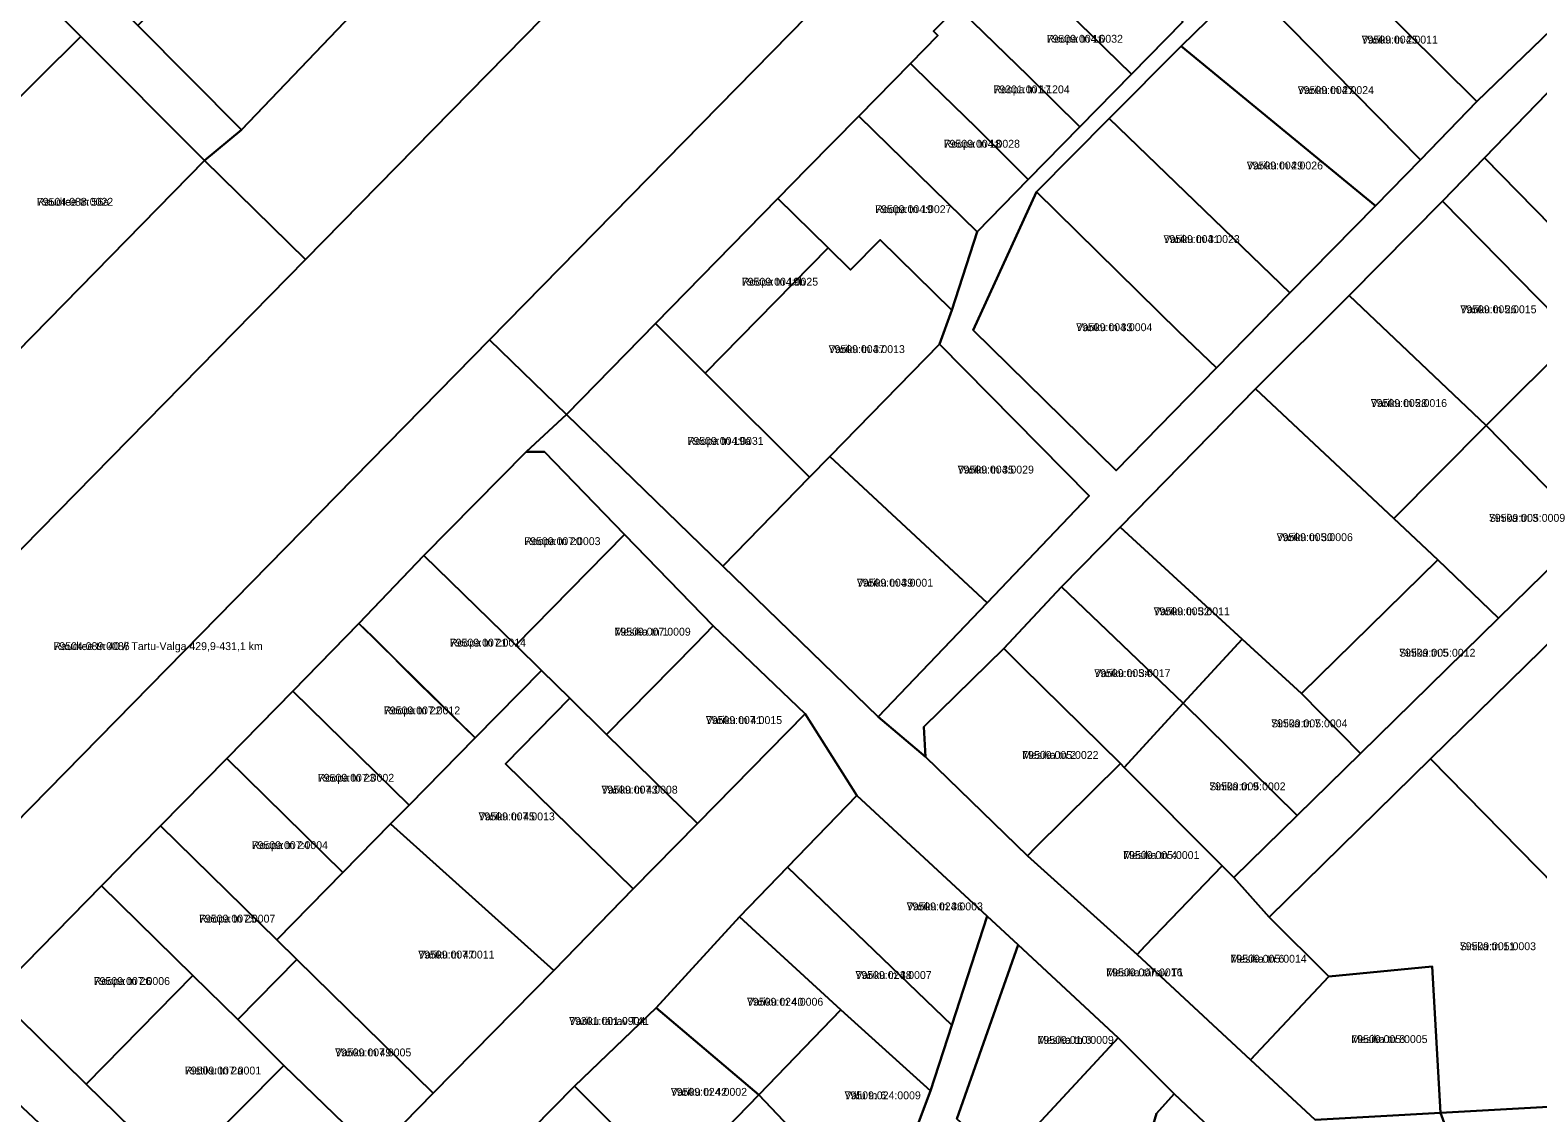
# Model space of a CAD drawing. Extents: x 643847 to 663718, y 6468443 to 6482775.
# Drawn here: x 658147.9 to 658434.8, y 6470933.7 to 6471139.8 of the extents above; entities that cross this region are included whole.
import ezdxf

# ---------------------------------------------------------------- set-up
doc = ezdxf.new("R2010")
doc.units = 0
for name, color, linetype in [('L_AADRESS', 7, 'Continuous'), ('PIIR', 7, 'Continuous'), ('TUNNUS', 7, 'Continuous')]:
    doc.layers.add(name, color=color, linetype=linetype)

msp = doc.modelspace()

# ---------------------------------------------------------------- linework, layer by layer
at = {"layer": 'PIIR'}
for points in [[(658007.99, 6470900.13), (658096.06, 6470989.93), (658200.31, 6471096.15), (658280.05, 6471177.4), (658347.18, 6471246.04), (658408.18, 6471307.67), (658438.67, 6471334.7), (658478.11, 6471367.3), (658546.87, 6471437.66), (658591.46, 6471443.7), (658580.57, 6471432.42), (658519.5, 6471369.2), (658377.32, 6471223.85), (658309.25, 6471156.22), (658235.32, 6471080.84), (658070.5, 6470912.78)], [(658435.71, 6471256.83), (658431.78, 6471252.28), (658415, 6471235.13), (658398.21, 6471217.99), (658381.42, 6471200.84), (658374, 6471193.86), (658364.35, 6471183.41), (658354.56, 6471173.41), (658344.76, 6471163.42), (658334.97, 6471153.42), (658325.14, 6471143.4), (658324.29, 6471144.18), (658319.81, 6471139.62), (658320.64, 6471138.79), (658315.42, 6471133.45), (658305.6, 6471123.43), (658295.8, 6471113.43), (658290.2, 6471107.72), (658266.92, 6471083.94), (658249.97, 6471066.62), (658235.32, 6471080.84), (658309.25, 6471156.22), (658377.32, 6471223.85), (658519.5, 6471369.2)], [(658408.18, 6471307.67), (658347.18, 6471246.04), (658280.05, 6471177.4), (658200.31, 6471096.15), (658181.13, 6471114.96), (658188.16, 6471120.79), (658235.8, 6471170.68), (658265.46, 6471199.67), (658292.62, 6471227.52), (658252.32, 6471267.58), (658227.24, 6471292.53), (658225.4, 6471309.63), (658263.97, 6471269.3), (658285.8, 6471247.5), (658299.22, 6471234.24), (658313.3, 6471248.59), (658322.59, 6471258.06), (658338.73, 6471274.51), (658371.92, 6471308.45)], [(658132.12, 6471177.25), (658168.44, 6471140.66), (658188.16, 6471120.79), (658181.14, 6471114.98), (658157.59, 6471138.6), (658131.21, 6471165.2)], [(658379.33, 6471148.88), (658366.95, 6471136.76), (658353.25, 6471122.99), (658339.38, 6471109.03), (658327.34, 6471082.66), (658354.55, 6471055.95), (658373.66, 6471075.53), (658387.63, 6471089.77), (658403.9, 6471106.36), (658412.44, 6471115.08), (658423.21, 6471126.17), (658423.21, 6471126.19), (658440.9, 6471143.27)], [(658446.47, 6471137.99), (658424.66, 6471115.49), (658416.68, 6471107.25), (658398.88, 6471089.29), (658381.07, 6471071.5), (658355.35, 6471045.16), (658344.16, 6471033.82), (658333.19, 6471022.08), (658318, 6471007.21), (658318.26, 6471001.44), (658309.27, 6471009.1), (658330, 6471030.79), (658349.46, 6471051.15), (658320.95, 6471079.99), (658323.31, 6471086.49), (658328.1, 6471101.38), (658337.82, 6471111.34), (658347.67, 6471121.35), (658357.48, 6471131.38), (658367.27, 6471141.37)], [(658000.64, 6470930.52), (658015.47, 6470945.76), (658030.33, 6470961.03), (658045.54, 6470976.65), (658061.09, 6470992.63), (658076.62, 6471008.5), (658092.93, 6471024.62), (658098.69, 6471030.96), (658108.65, 6471041.11), (658125.55, 6471058.34), (658142.49, 6471075.54), (658181.13, 6471114.96), (658200.31, 6471096.15), (658096.06, 6470989.93), (658007.99, 6470900.13)], [(658375.83, 6470927.69), (658365.62, 6470937.3), (658354.95, 6470947.99), (658335.89, 6470965.66), (658330.03, 6470971.14), (658305.25, 6470994.12), (658295.37, 6471009.64), (658277.88, 6471026.38), (658261.05, 6471043.78), (658245.8, 6471059.54), (658242.3, 6471059.55), (658249.97, 6471066.62), (658279.73, 6471037.76), (658309.27, 6471009.1), (658318.26, 6471001.44), (658337.67, 6470982.63), (658358.54, 6470963.85), (658380.12, 6470943.82), (658392.44, 6470932.4), (658416.25, 6470933.71), (658420.04, 6470923.57)], [(658149.65, 6470931.73), (658132.78, 6470947.54), (658141.21, 6470956.22), (658158.59, 6470939.16), (658175.92, 6470922.2)]]:
    msp.add_lwpolyline(points, dxfattribs=at)
for points in [[(658188.16, 6471120.79), (658168.44, 6471140.66), (658183.34, 6471155.5), (658184.33, 6471159.33), (658184.52, 6471159.28), (658186.33, 6471165.98), (658186.52, 6471165.93), (658187.54, 6471169.76), (658193.32, 6471191.6), (658199.44, 6471185.35), (658202.42, 6471182.31), (658205.51, 6471179.15), (658208.38, 6471176.21), (658211.38, 6471173.14), (658214.37, 6471170.08), (658217.53, 6471166.86), (658220.56, 6471163.77), (658231.39, 6471175.1), (658235.8, 6471170.68)], [(658416.27, 6471133.08), (658389.69, 6471159.47), (658406.6, 6471176.18), (658410.17, 6471172.68), (658433.69, 6471150.16), (658440.9, 6471143.27), (658423.21, 6471126.19)], [(658120.1, 6471154.27), (658131.21, 6471165.2), (658157.59, 6471138.6), (658117.34, 6471098.64), (658105.63, 6471109.46), (658104.97, 6471123.53), (658096.89, 6471131.67), (658103.34, 6471138.02), (658107.31, 6471141.84), (658113.02, 6471147.47)], [(658344.76, 6471163.42), (658367.27, 6471141.37), (658357.48, 6471131.38), (658334.97, 6471153.42)], [(658412.44, 6471115.08), (658379.33, 6471148.88), (658389.69, 6471159.47), (658416.27, 6471133.08), (658423.21, 6471126.19)], [(658334.97, 6471153.42), (658357.48, 6471131.38), (658347.67, 6471121.35), (658337.82, 6471131.11), (658325.14, 6471143.4)], [(658403.9, 6471106.36), (658366.95, 6471136.76), (658379.33, 6471148.88), (658412.44, 6471115.08)], [(658319.81, 6471139.62), (658324.29, 6471144.18), (658325.14, 6471143.4), (658337.82, 6471131.11), (658347.67, 6471121.35), (658337.82, 6471111.34), (658327.96, 6471121.25), (658319.3, 6471129.64), (658315.42, 6471133.45), (658320.64, 6471138.79)], [(658117.34, 6471098.64), (658157.59, 6471138.6), (658181.13, 6471114.96), (658142.49, 6471075.54)], [(658387.63, 6471089.77), (658353.25, 6471122.99), (658366.95, 6471136.76), (658403.9, 6471106.36)], [(658446.47, 6471137.99), (658450.09, 6471134.54), (658470.72, 6471114.88), (658484.2, 6471101.6), (658462.81, 6471076.54), (658424.66, 6471115.49)], [(658315.42, 6471133.45), (658319.3, 6471129.64), (658327.96, 6471121.25), (658337.82, 6471111.34), (658328.1, 6471101.38), (658305.6, 6471123.43)], [(658295.8, 6471113.43), (658305.6, 6471123.43), (658328.1, 6471101.38), (658323.31, 6471086.49), (658309.65, 6471099.87), (658304.05, 6471094.15), (658299.77, 6471098.35), (658290.2, 6471107.72)], [(658373.66, 6471075.53), (658366.44, 6471082.44), (658339.38, 6471109.03), (658353.25, 6471122.99), (658387.63, 6471089.77)], [(658461.6, 6471061.42), (658441.96, 6471081.48), (658416.68, 6471107.25), (658424.66, 6471115.49), (658462.81, 6471076.54), (658476.83, 6471062.32), (658517.42, 6471018.28), (658559.1, 6470978.87), (658559.41, 6470962.42), (658559.54, 6470955.69), (658559.82, 6470941.57), (658546.56, 6470940.85), (658544.36, 6470976.37), (658531.54, 6470989.71), (658510.64, 6471011.43), (658468.62, 6471054.26), (658441.51, 6471027.68), (658414.39, 6471001.08), (658383.69, 6470970.97), (658376.94, 6470978.53), (658388.98, 6470990.32), (658401.04, 6471002.12), (658427.31, 6471027.85), (658444.46, 6471044.63)], [(658290.2, 6471107.72), (658299.77, 6471098.35), (658276.4, 6471074.5), (658266.92, 6471083.94)], [(658354.55, 6471055.95), (658327.34, 6471082.66), (658339.38, 6471109.03), (658366.44, 6471082.44), (658373.66, 6471075.53)], [(658441.96, 6471081.48), (658424.96, 6471064.55), (658398.88, 6471089.29), (658416.68, 6471107.25)], [(658320.95, 6471079.99), (658300.09, 6471058.62), (658296.25, 6471054.69), (658276.4, 6471074.5), (658299.77, 6471098.35), (658304.05, 6471094.15), (658309.65, 6471099.87), (658323.31, 6471086.49)], [(658398.88, 6471089.29), (658424.96, 6471064.55), (658407.4, 6471046.81), (658381.07, 6471071.5)], [(658266.92, 6471083.94), (658276.4, 6471074.5), (658296.25, 6471054.69), (658279.73, 6471037.76), (658249.97, 6471066.62)], [(658461.6, 6471061.42), (658444.46, 6471044.63), (658424.96, 6471064.55), (658441.96, 6471081.48)], [(658222.87, 6471039.8), (658210.49, 6471026.82), (658197.91, 6471013.99), (658185.36, 6471001.17), (658172.74, 6470988.35), (658161.52, 6470976.91), (658141.21, 6470956.22), (658132.78, 6470947.54), (658111.83, 6470926.13), (658098.56, 6470912.55), (658084.48, 6470898.16), (658072.55, 6470886.34), (658061.24, 6470875.13), (658044.3, 6470858.01), (658027.02, 6470840.2), (658002.46, 6470814.88), (657989.82, 6470801.86), (657986.99, 6470798.94), (657946.37, 6470757.08), (657931.36, 6470770.92), (658070.5, 6470912.78), (658235.32, 6471080.84), (658249.97, 6471066.62), (658242.3, 6471059.55)], [(658300.09, 6471058.62), (658320.95, 6471079.99), (658349.46, 6471051.15), (658330, 6471030.79)], [(658407.4, 6471046.81), (658415.79, 6471038.94), (658389.85, 6471013.55), (658378.53, 6471023.86), (658355.35, 6471045.16), (658381.07, 6471071.5)], [(658444.46, 6471044.63), (658427.31, 6471027.85), (658415.79, 6471038.94), (658407.4, 6471046.81), (658424.96, 6471064.55)], [(658242.3, 6471059.55), (658245.8, 6471059.54), (658261.05, 6471043.78), (658240.36, 6471022.7), (658222.87, 6471039.8)], [(658309.27, 6471009.1), (658279.73, 6471037.76), (658296.25, 6471054.69), (658300.09, 6471058.62), (658330, 6471030.79)], [(658378.53, 6471023.86), (658367.32, 6471011.67), (658344.16, 6471033.82), (658355.35, 6471045.16)], [(658277.88, 6471026.38), (658274.44, 6471022.88), (658257.63, 6471005.75), (658250.64, 6471012.62), (658245.21, 6471017.93), (658240.36, 6471022.7), (658261.05, 6471043.78)], [(658210.49, 6471026.82), (658222.87, 6471039.8), (658240.36, 6471022.7), (658245.21, 6471017.93), (658232.63, 6471005.1), (658222.01, 6471015.38), (658213.18, 6471024.24)], [(658427.31, 6471027.85), (658401.04, 6471002.12), (658389.85, 6471013.55), (658415.79, 6471038.94)], [(658367.32, 6471011.67), (658356.11, 6470999.47), (658355.41, 6471000.18), (658336.73, 6471018.55), (658333.19, 6471022.08), (658344.16, 6471033.82)], [(658441.51, 6471027.68), (658482.83, 6470985.56), (658477.76, 6470980.85), (658455, 6470959.67), (658414.39, 6471001.08)], [(658210.49, 6471026.82), (658232.63, 6471005.1), (658220.04, 6470992.28), (658197.91, 6471013.99)], [(658277.88, 6471026.38), (658295.37, 6471009.64), (658274.9, 6470988.81), (658257.63, 6471005.75), (658274.44, 6471022.88)], [(658337.67, 6470982.63), (658318.26, 6471001.44), (658318, 6471007.21), (658333.19, 6471022.08), (658336.73, 6471018.55), (658355.41, 6471000.18), (658339.25, 6470984.23)], [(658388.98, 6470990.32), (658367.32, 6471011.67), (658378.53, 6471023.86), (658389.85, 6471013.55), (658401.04, 6471002.12)], [(658247.56, 6470960.82), (658216.53, 6470988.71), (658220.04, 6470992.28), (658232.63, 6471005.1), (658245.21, 6471017.93), (658250.64, 6471012.62), (658238.38, 6471000.13), (658262.65, 6470976.32)], [(658197.91, 6471013.99), (658220.04, 6470992.28), (658216.53, 6470988.71), (658207.46, 6470979.46), (658185.36, 6471001.17)], [(658262.65, 6470976.32), (658238.38, 6471000.13), (658250.64, 6471012.62), (658257.63, 6471005.75), (658274.9, 6470988.81)], [(658376.94, 6470978.53), (658374.71, 6470980.75), (658356.11, 6470999.47), (658367.32, 6471011.67), (658388.98, 6470990.32)], [(658274.9, 6470988.81), (658295.37, 6471009.64), (658305.25, 6470994.12), (658292.03, 6470980.48), (658282.9, 6470971.04), (658267.02, 6470953.72), (658251.5, 6470938.76), (658235.43, 6470922.42), (658207.1, 6470892.92), (658207.69, 6470891.23), (658196.11, 6470902.54), (658199.2, 6470902.14), (658218.03, 6470921.48), (658213.47, 6470926.03), (658224.62, 6470937.44), (658247.56, 6470960.82), (658262.65, 6470976.32)], [(658185.36, 6471001.17), (658207.46, 6470979.46), (658194.87, 6470966.64), (658172.74, 6470988.35)], [(658337.67, 6470982.63), (658339.25, 6470984.23), (658355.41, 6471000.18), (658356.11, 6470999.47), (658374.71, 6470980.75), (658360.1, 6470965.48), (658358.54, 6470963.85)], [(658414.39, 6471001.08), (658455, 6470959.67), (658456.19, 6470935.9), (658416.25, 6470933.71), (658414.7, 6470961.57), (658395.02, 6470959.67), (658383.69, 6470970.97)], [(658305.25, 6470994.12), (658330.03, 6470971.14), (658323.28, 6470950.37), (658292.03, 6470980.48)], [(658172.74, 6470988.35), (658194.87, 6470966.64), (658198.68, 6470962.9), (658187.47, 6470951.49), (658178.9, 6470959.87), (658161.52, 6470976.91)], [(658224.62, 6470937.44), (658198.68, 6470962.9), (658194.87, 6470966.64), (658207.46, 6470979.46), (658216.53, 6470988.71), (658247.56, 6470960.82)], [(658292.03, 6470980.48), (658323.28, 6470950.37), (658319.23, 6470937.89), (658302.17, 6470953.31), (658282.9, 6470971.04)], [(658358.54, 6470963.85), (658360.1, 6470965.48), (658374.71, 6470980.75), (658376.94, 6470978.53), (658383.69, 6470970.97), (658395.02, 6470959.67), (658380.12, 6470943.82)], [(658141.21, 6470956.22), (658161.52, 6470976.91), (658178.9, 6470959.87), (658162.09, 6470942.73), (658158.59, 6470939.16)], [(658302.17, 6470953.31), (658286.56, 6470937.16), (658267.02, 6470953.72), (658282.9, 6470971.04)], [(658301.14, 6470898.98), (658300.83, 6470886.85), (658302.87, 6470849.56), (658274.97, 6470848.44), (658281.56, 6470852.48), (658279.42, 6470855.93), (658283.05, 6470858.51), (658284.02, 6470859.4), (658292.11, 6470866.77), (658283.05, 6470875.94), (658288.56, 6470881.74), (658278.41, 6470891.38), (658288.56, 6470902.06), (658304.21, 6470918.53), (658317.01, 6470931.99), (658319.23, 6470937.89), (658323.28, 6470950.37), (658330.03, 6470971.14), (658335.89, 6470965.66), (658324.27, 6470932.56), (658328.66, 6470928.48), (658314.34, 6470913.12)], [(658335.89, 6470965.66), (658354.95, 6470947.99), (658333.05, 6470924.39), (658328.66, 6470928.48), (658324.27, 6470932.56)], [(658213.47, 6470926.03), (658196.18, 6470942.74), (658187.47, 6470951.49), (658198.68, 6470962.9), (658224.62, 6470937.44)], [(658392.44, 6470932.4), (658380.12, 6470943.82), (658395.02, 6470959.67), (658414.7, 6470961.57), (658416.25, 6470933.71)], [(658158.59, 6470939.16), (658162.09, 6470942.73), (658178.9, 6470959.87), (658187.47, 6470951.49), (658196.18, 6470942.74), (658179.4, 6470925.77), (658175.92, 6470922.2)], [(658267.02, 6470953.72), (658286.56, 6470937.16), (658270.16, 6470920.17), (658251.5, 6470938.76)], [(658317.01, 6470931.99), (658304.21, 6470918.53), (658286.56, 6470937.16), (658302.17, 6470953.31), (658319.23, 6470937.89)], [(658365.62, 6470937.3), (658362.24, 6470933.61), (658354.1, 6470905.82), (658333.05, 6470924.39), (658354.95, 6470947.99)], [(658450.76, 6470925.47), (658420.04, 6470923.57), (658416.25, 6470933.71), (658456.19, 6470935.9), (658487.26, 6470937.6), (658518.01, 6470939.29), (658546.56, 6470940.85), (658559.82, 6470941.57), (658613.19, 6470944.49), (658619.18, 6470944.82), (658667.63, 6470947.57), (658701.04, 6470949.42), (658698.37, 6470939.12), (658660.42, 6470937.03), (658636.63, 6470935.81), (658612.66, 6470934.56), (658589.91, 6470933.08), (658565.82, 6470931.73), (658538.09, 6470930.18), (658509.75, 6470928.61), (658481.92, 6470927.03)], [(658179.4, 6470925.77), (658196.18, 6470942.74), (658213.47, 6470926.03), (658218.03, 6470921.48), (658199.2, 6470902.14), (658196.11, 6470902.54), (658193.18, 6470905.38), (658175.92, 6470922.2)], [(658251.5, 6470938.76), (658270.16, 6470920.17), (658254.36, 6470903.82), (658250.74, 6470907.41), (658235.43, 6470922.42)], [(658270.16, 6470920.17), (658286.56, 6470937.16), (658304.21, 6470918.53), (658288.56, 6470902.06)], [(658375.83, 6470927.69), (658380.03, 6470921.38), (658380.61, 6470897.37), (658375.62, 6470897.17), (658351.29, 6470896.23), (658354.1, 6470905.82), (658362.24, 6470933.61), (658365.62, 6470937.3)]]:
    msp.add_lwpolyline(points, close=True, dxfattribs=at)

# ---------------------------------------------------------------- texts
at = {"layer": 'L_AADRESS'}
for s, p in [('Roopa tn 16', (658341.35, 6471137.39)), ('Variku tn 25', (658401.27, 6471137.23)), ('Roopa tn 17', (658331.22, 6471127.76)), ('Variku tn 27', (658389.11, 6471127.62)), ('Roopa tn 18', (658321.76, 6471117.41)), ('Variku tn 29', (658379.41, 6471113.27)), ('Raudtee tn 56a', (658149.24, 6471106.36)), ('Roopa tn 19', (658308.73, 6471104.96)), ('Variku tn 31', (658363.57, 6471099.26)), ('Roopa tn 19b', (658283.35, 6471091.15)), ('Variku tn 26', (658420.04, 6471085.9)), ('Variku tn 33', (658346.95, 6471082.49)), ('Variku tn 37', (658299.86, 6471078.32)), ('Variku tn 28', (658403.01, 6471068.05)), ('Roopa tn 19a', (658273, 6471060.85)), ('Variku tn 35', (658324.41, 6471055.39)), ('Sinika tn 3', (658425.49, 6471046.2)), ('Roopa tn 20', (658241.96, 6471041.77)), ('Variku tn 30', (658385.09, 6471042.53)), ('Variku tn 39', (658305.23, 6471033.86)), ('Variku tn 32', (658361.69, 6471028.42)), ('Mesika tn 1', (658259.12, 6471024.54)), ('Raudtee tn 40 // Tartu-Valga 429,9-431,1 km', (658152.38, 6471021.79)), ('Roopa tn 21', (658227.79, 6471022.45)), ('Sinika tn 5', (658408.41, 6471020.53)), ('Variku tn 34', (658350.39, 6471016.65)), ('Roopa tn 22', (658215.26, 6471009.55)), ('Variku tn 41', (658276.5, 6471007.71)), ('Sinika tn 7', (658384.07, 6471007.09)), ('Mesika tn 2', (658336.7, 6471001.07)), ('Roopa tn 23', (658202.7, 6470996.73)), ('Variku tn 43', (658256.64, 6470994.47)), ('Sinika tn 9', (658372.29, 6470995.1)), ('Variku tn 45', (658233.26, 6470989.38)), ('Roopa tn 24', (658190.1, 6470983.91)), ('Mesika tn 4', (658355.9, 6470982.02)), ('Variku tn 36', (658314.71, 6470972.25)), ('Roopa tn 25', (658180.09, 6470969.92)), ('Variku tn 47', (658221.78, 6470963.08)), ('Mesika tn 6', (658376.31, 6470962.29)), ('Sinika tn 11', (658419.94, 6470964.67)), ('Mesika tänav T1', (658352.68, 6470959.69)), ('Roopa tn 26', (658160.05, 6470958.04)), ('Variku tn 38', (658304.96, 6470959.19)), ('Variku tn 40', (658284.34, 6470954.1)), ('Variku tänav T41', (658250.49, 6470950.44)), ('Mesika tn 3', (658339.61, 6470946.84)), ('Mesika tn 8', (658399.3, 6470946.99)), ('Variku tn 49', (658205.96, 6470944.46)), ('Ristiku tn 2a', (658177.39, 6470941.01)), ('Variku tn 42', (658269.84, 6470936.95)), ('Välu tn 6', (658302.89, 6470936.29))]:
    msp.add_text(s, height=1.5, dxfattribs=at).set_placement(p)
at = {"layer": 'TUNNUS'}
for s, p in [('79509:004:0032', (658341.35, 6471137.39)), ('79509:004:0011', (658401.27, 6471137.23)), ('79301:001:1204', (658331.22, 6471127.76)), ('79509:004:0024', (658389.11, 6471127.62)), ('79509:004:0028', (658321.76, 6471117.41)), ('79509:004:0026', (658379.41, 6471113.27)), ('79504:088:0022', (658149.24, 6471106.36)), ('79509:004:0027', (658308.73, 6471104.96)), ('79509:004:0023', (658363.57, 6471099.26)), ('79509:004:0025', (658283.35, 6471091.15)), ('79509:005:0015', (658420.04, 6471085.9)), ('79509:004:0004', (658346.95, 6471082.49)), ('79509:004:0013', (658299.86, 6471078.32)), ('79509:005:0016', (658403.01, 6471068.05)), ('79509:004:0031', (658273, 6471060.85)), ('79509:004:0029', (658324.41, 6471055.39)), ('79509:005:0009', (658425.49, 6471046.2)), ('79509:007:0003', (658241.96, 6471041.77)), ('79509:005:0006', (658385.09, 6471042.53)), ('79509:004:0001', (658305.23, 6471033.86)), ('79509:005:0011', (658361.69, 6471028.42)), ('79509:007:0009', (658259.12, 6471024.54)), ('79504:089:0086', (658152.38, 6471021.79)), ('79509:007:0014', (658227.79, 6471022.45)), ('79509:005:0012', (658408.41, 6471020.53)), ('79509:005:0017', (658350.39, 6471016.65)), ('79509:007:0012', (658215.26, 6471009.55)), ('79509:007:0015', (658276.5, 6471007.71)), ('79509:005:0004', (658384.07, 6471007.09)), ('79509:005:0022', (658336.7, 6471001.07)), ('79509:007:0002', (658202.7, 6470996.73)), ('79509:007:0008', (658256.64, 6470994.47)), ('79509:005:0002', (658372.29, 6470995.1)), ('79509:007:0013', (658233.26, 6470989.38)), ('79509:007:0004', (658190.1, 6470983.91)), ('79509:005:0001', (658355.9, 6470982.02)), ('79509:024:0003', (658314.71, 6470972.25)), ('79509:007:0007', (658180.09, 6470969.92)), ('79509:007:0011', (658221.78, 6470963.08)), ('79509:005:0003', (658419.94, 6470964.67)), ('79509:007:0016', (658352.68, 6470959.69)), ('79509:005:0014', (658376.31, 6470962.29)), ('79509:007:0006', (658160.05, 6470958.04)), ('79509:024:0007', (658304.96, 6470959.19)), ('79509:024:0006', (658284.34, 6470954.1)), ('79301:001:0904', (658250.49, 6470950.44)), ('79509:010:0009', (658339.61, 6470946.84)), ('79509:005:0005', (658399.3, 6470946.99)), ('79509:007:0005', (658205.96, 6470944.46)), ('79509:007:0001', (658177.39, 6470941.01)), ('79509:024:0002', (658269.84, 6470936.95)), ('79509:024:0009', (658302.89, 6470936.29))]:
    msp.add_text(s, height=1.5, dxfattribs=at).set_placement(p)

doc.saveas('drawing.dxf')
